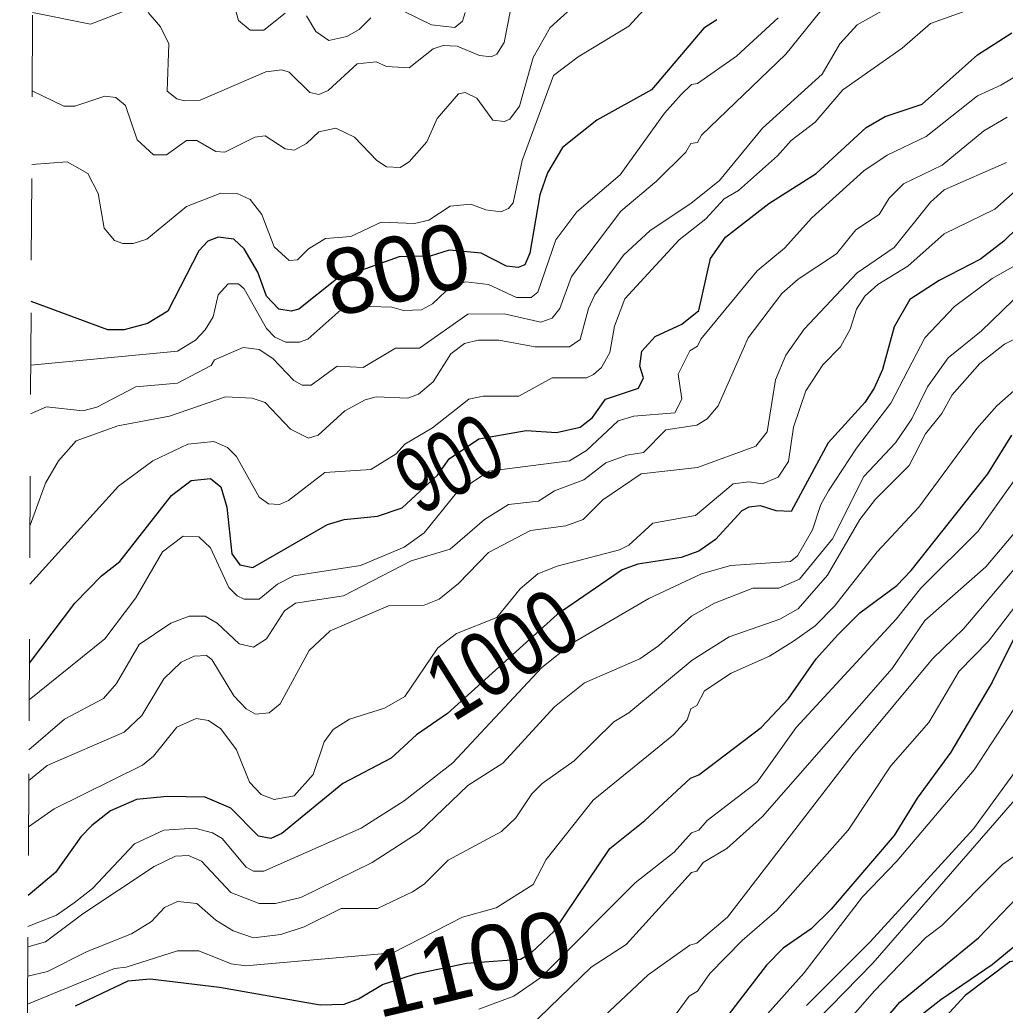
# Model space of a CAD drawing. Extents: x 577 to 602.9, y 7483.8 to 7511.6.
# Drawn here: x 577.007 to 578.214, y 7485.838 to 7487.046 of the extents above; entities that cross this region are included whole.
import ezdxf
from ezdxf.enums import TextEntityAlignment as Align

# ---------------------------------------------------------------- set-up
doc = ezdxf.new("R2010")
doc.units = 0
doc.header["$LTSCALE"] = 0.032
doc.linetypes.add('SHORT_DASHED', pattern=[2.7, 1.5, -1.2])
for name, color, linetype, lineweight in [('1', 7, 'Continuous', 25), ('2', 7, 'Continuous', 13), ('26', 7, 'Continuous', 25), ('62', 7, 'SHORT_DASHED', 13)]:
    doc.layers.add(name, color=color, linetype=linetype, lineweight=lineweight)
doc.layers.add('61', color=7, linetype='Continuous')

msp = doc.modelspace()

# ---------------------------------------------------------------- linework, layer by layer
at = {"layer": '1'}
for points in [[(577.8606, 7487.0456), (577.8447, 7487.0352), (577.7803, 7486.9597), (577.7135, 7486.9223), (577.6714, 7486.8889), (577.6531, 7486.8579), (577.6436, 7486.8309), (577.6316, 7486.7593), (577.6253, 7486.745), (577.6173, 7486.7418), (577.603, 7486.7434), (577.572, 7486.7593), (577.5327, 7486.763), (577.5093, 7486.756), (577.4716, 7486.7552), (577.3946, 7486.7277), (577.3485, 7486.6909), (577.339, 7486.6885), (577.3239, 7486.6909), (577.3088, 7486.7068), (577.2984, 7486.7362), (577.2817, 7486.7649), (577.269, 7486.7768), (577.2499, 7486.7792), (577.2372, 7486.7744), (577.2261, 7486.7625), (577.1879, 7486.6885), (577.1633, 7486.6734)], [(577.0185, 7486.257), (577.0742, 7486.3307), (577.1068, 7486.3641), (577.1291, 7486.3816), (577.1927, 7486.4627), (577.2165, 7486.481), (577.2404, 7486.4834), (577.2531, 7486.473), (577.2603, 7486.4484), (577.2666, 7486.3911), (577.2762, 7486.3776), (577.2921, 7486.3744), (577.3835, 7486.4269), (577.4042, 7486.4333), (577.4448, 7486.4373), (577.475, 7486.4476), (577.5187, 7486.4879), (577.5325, 7486.5075), (577.5691, 7486.5319), (577.6269, 7486.5422), (577.6642, 7486.5398), (577.6929, 7486.5462), (577.708, 7486.5581), (577.7239, 7486.5804), (577.7644, 7486.5939), (577.7708, 7486.6066), (577.766, 7486.6209), (577.7684, 7486.6392), (577.7851, 7486.6575), (577.8177, 7486.6726), (577.8384, 7486.6893), (577.8527, 7486.7529), (577.871, 7486.7792), (577.9243, 7486.8205), (577.9823, 7486.8571), (578.0435, 7486.9136), (578.0666, 7486.9271), (578.1119, 7486.9422), (578.1795, 7487.0026), (578.2216, 7487.0297)], [(578.2463, 7486.8078), (578.2121, 7486.7744), (578.1835, 7486.7521), (578.1326, 7486.7259), (578.0968, 7486.7028), (578.0777, 7486.6694), (578.0634, 7486.617), (578.0531, 7486.5939), (578.0419, 7486.5764), (577.9966, 7486.5271), (577.9513, 7486.4428), (577.933, 7486.4436), (577.9139, 7486.45), (577.8996, 7486.4484), (577.8909, 7486.4436), (577.859, 7486.4086), (577.8384, 7486.3943), (577.8169, 7486.3864), (577.7636, 7486.3784), (577.7445, 7486.3713), (577.6651, 7486.3166), (577.5306, 7486.1955), (577.4925, 7486.1693), (577.4615, 7486.1407), (577.4026, 7486.1096), (577.3279, 7486.0484), (577.3144, 7486.042), (577.2992, 7486.0452), (577.2651, 7486.0794), (577.234, 7486.0929), (577.1871, 7486.0937), (577.1497, 7486.0898), (577.1179, 7486.0762), (577.0949, 7486.058), (577.0814, 7486.0444), (577.0504, 7486.0007), (577.017, 7485.9725)], [(577.1633, 7486.6734), (577.1346, 7486.6655), (577.1148, 7486.6655), (577.0206, 7486.7002)], [(577.075, 7485.8369), (577.1394, 7485.8679), (577.1664, 7485.8703), (577.2515, 7485.86), (577.3748, 7485.8385), (577.4042, 7485.8393), (577.4217, 7485.8456), (577.4511, 7485.8631), (577.4914, 7485.8763), (577.5538, 7485.8895), (577.6198, 7485.8941), (577.6334, 7485.9026), (577.6612, 7485.9284), (577.7294, 7486.0301), (577.7724, 7486.0643), (577.828, 7486.116), (577.8384, 7486.12), (577.9147, 7486.178), (577.9481, 7486.2138), (577.9823, 7486.2623), (578.0085, 7486.2917), (578.0356, 7486.3188), (578.0809, 7486.3522), (578.0984, 7486.3705), (578.1922, 7486.4889), (578.2216, 7486.5366)], [(578.2328, 7486.3045), (578.1978, 7486.2337), (578.1469, 7486.1478), (578.1056, 7486.0914), (578.0777, 7486.046), (578.0006, 7485.9554), (577.9759, 7485.9315), (577.9417, 7485.9077), (577.9211, 7485.887), (577.84, 7485.7812)]]:
    msp.add_lwpolyline(points, dxfattribs=at)
msp.add_lwpolyline([(578.0846, 7485.8417), (578.1811, 7485.9204), (578.2654, 7486.0087), (578.2789, 7486.0166), (578.3051, 7486.019), (578.3258, 7486.0023), (578.329, 7485.9904), (578.3179, 7485.9578), (578.2853, 7485.9156), (578.2582, 7485.8973), (578.2193, 7485.891), (578.1644, 7485.8496), (578.1119, 7485.7924), (578.0841, 7485.7327), (578.0427, 7485.6818), (577.9887, 7485.6341), (577.9736, 7485.6254), (577.9505, 7485.6198), (577.9258, 7485.6254), (577.9219, 7485.6325), (577.9219, 7485.6476), (577.9266, 7485.6596), (577.968, 7485.7113), (578.0054, 7485.7486)], close=True, dxfattribs=at)
at = {"layer": '2'}
for points in [[(578.0276, 7487.106), (577.9449, 7487.0034), (577.8416, 7486.904), (577.8368, 7486.8953), (577.8288, 7486.8937), (577.8225, 7486.8833), (577.7867, 7486.8476)], [(577.2658, 7487.0774), (577.2746, 7487.0448), (577.2889, 7487.0328), (577.3056, 7487.0328), (577.3318, 7487.0535)], [(577.0193, 7486.426), (577.0384, 7486.4778), (577.0543, 7486.5048), (577.0758, 7486.5295), (577.1267, 7486.5478), (577.1903, 7486.5597), (577.2587, 7486.5836), (577.2913, 7486.582), (577.3072, 7486.5764), (577.3382, 7486.5438), (577.3605, 7486.5327), (577.3724, 7486.5366), (577.405, 7486.5661), (577.4297, 7486.5796), (577.4432, 7486.5836), (577.4821, 7486.582), (577.4949, 7486.5867), (577.5131, 7486.6019), (577.5346, 7486.636), (577.5513, 7486.6488), (577.568, 7486.6527), (577.5935, 7486.6527), (577.638, 7486.6448), (577.6801, 7486.6448), (577.6929, 7486.6535), (577.7032, 7486.6917), (577.7111, 7486.7084), (577.7461, 7486.7569), (577.7787, 7486.7871), (577.8288, 7486.8205), (577.8638, 7486.8484), (577.9163, 7486.9128), (577.9895, 7486.9788), (578.0109, 7487.0161), (578.0324, 7487.0392), (578.0658, 7487.0583)], [(577.0215, 7486.8683), (577.0647, 7486.8714), (577.0901, 7486.8571), (577.1028, 7486.8325), (577.11, 7486.7903), (577.1227, 7486.7752), (577.1331, 7486.7712), (577.1458, 7486.7712), (577.1625, 7486.7768), (577.211, 7486.8166), (577.2531, 7486.8332), (577.273, 7486.8325), (577.2889, 7486.8253), (577.3032, 7486.807), (577.3183, 7486.7673), (577.3366, 7486.7506), (577.347, 7486.7513), (577.3605, 7486.7649), (577.3811, 7486.7776), (577.4122, 7486.78), (577.4495, 7486.7975), (577.4901, 7486.7959), (577.5076, 7486.7999), (577.5338, 7486.8173), (577.5593, 7486.8197), (577.5776, 7486.8126), (577.5958, 7486.8102), (577.6054, 7486.8142), (577.611, 7486.8213), (577.6221, 7486.873), (577.6603, 7486.9772), (577.6905, 7487.0002), (577.7525, 7487.0376), (577.7803, 7487.0678)], [(577.0225, 7487.0545), (577.0933, 7487.04), (577.1378, 7487.0575)], [(577.1641, 7487.0543), (577.1792, 7487.0368), (577.1895, 7487.0161), (577.1871, 7486.9581), (577.1991, 7486.9486), (577.2086, 7486.9462), (577.2277, 7486.947), (577.308, 7486.9819), (577.3279, 7486.9843), (577.3366, 7486.9812), (577.3621, 7486.9565), (577.3732, 7486.9541), (577.3843, 7486.9589), (577.4201, 7486.9915), (577.4432, 7486.9939), (577.4559, 7486.9883), (577.4837, 7486.9867), (577.5131, 7487.0098), (577.5251, 7487.0138), (577.5426, 7487.013), (577.5696, 7487.0018), (577.5839, 7487.0002), (577.5911, 7487.0034), (577.5998, 7487.0177), (577.6078, 7487.0575)], [(577.6817, 7487.0591), (577.6563, 7487.036), (577.6356, 7486.9994), (577.6189, 7486.9398), (577.607, 7486.9239)], [(578.162, 7487.0551), (578.1222, 7487.0408), (578.0873, 7487.0106), (578.0149, 7486.9597), (577.9807, 7486.9199), (577.9513, 7486.8977), (577.9346, 7486.8786), (577.8869, 7486.8364), (577.8694, 7486.8261), (577.8471, 7486.8014), (577.8145, 7486.776), (577.7477, 7486.7036), (577.735, 7486.6702), (577.7294, 7486.6376), (577.7191, 7486.6193), (577.7096, 7486.6106), (577.7008, 7486.6066), (577.6587, 7486.6066), (577.6181, 7486.5844), (577.5744, 7486.5844), (577.5569, 7486.5804), (577.5124, 7486.5454), (577.4782, 7486.5255), (577.4678, 7486.5136), (577.4368, 7486.4945), (577.3804, 7486.4906), (577.3358, 7486.4563), (577.3247, 7486.4516), (577.3112, 7486.4524), (577.3, 7486.4603), (577.2722, 7486.5104), (577.2611, 7486.5215), (577.2444, 7486.5287), (577.2126, 7486.5255), (577.1696, 7486.5048), (577.1275, 7486.4738), (577.0189, 7486.3537)], [(577.0203, 7486.6221), (577.1998, 7486.6392), (577.2221, 7486.6527), (577.234, 7486.6655), (577.2436, 7486.6814), (577.2499, 7486.7084), (577.2619, 7486.7219), (577.2746, 7486.7219), (577.2817, 7486.7156), (577.3088, 7486.6671), (577.3191, 7486.6567), (577.3326, 7486.6504), (577.3493, 7486.6504), (577.3597, 7486.6543), (577.3999, 7486.6901), (577.4357, 7486.6941), (577.4623, 7486.6933), (577.4766, 7486.6893), (577.4988, 7486.6901), (577.5124, 7486.6973), (577.5362, 7486.7203), (577.5529, 7486.7243), (577.5807, 7486.7211), (577.6149, 7486.7052), (577.6332, 7486.7052), (577.6412, 7486.7116), (577.6634, 7486.776), (577.6889, 7486.8102), (577.7422, 7486.8555), (577.7962, 7486.9311), (577.8169, 7486.9541), (577.8296, 7486.966), (577.8368, 7486.9676), (577.8845, 7487.001), (577.9354, 7487.0479)], [(577.3581, 7487.0503), (577.3692, 7487.0312), (577.3851, 7487.0201), (577.4074, 7487.0249), (577.4225, 7487.0336), (577.4368, 7487.0479)], [(577.4766, 7487.0559), (577.5108, 7487.0392), (577.5394, 7487.036), (577.5489, 7487.044), (577.5521, 7487.0543)], [(577.0182, 7486.2121), (577.1108, 7486.287), (577.149, 7486.3371), (577.1816, 7486.3935), (577.207, 7486.4126), (577.2261, 7486.4118), (577.2404, 7486.3983), (577.2627, 7486.3498), (577.273, 7486.3394), (577.2817, 7486.3355), (577.3, 7486.3355), (577.3223, 7486.3538), (577.3422, 7486.3641), (577.4241, 7486.3768), (577.4774, 7486.3991), (577.502, 7486.4166), (577.5418, 7486.4657), (577.5814, 7486.4924), (577.6801, 7486.5048), (577.7008, 7486.5176), (577.7398, 7486.5541), (577.7589, 7486.5597), (577.809, 7486.5637), (577.8177, 7486.5804), (577.8129, 7486.6114), (577.8272, 7486.64), (577.8368, 7486.6456), (577.8408, 7486.6543), (577.9099, 7486.7378), (577.9433, 7486.7657), (577.9767, 7486.803), (578.0403, 7486.8603), (578.069, 7486.8794), (578.1167, 7486.9024), (578.1795, 7486.9525), (578.2081, 7486.9652), (578.2694, 7487.0018)], [(577.607, 7486.9239), (577.6006, 7486.9207), (577.5863, 7486.9223), (577.5664, 7486.9493), (577.5521, 7486.9565), (577.5442, 7486.9549), (577.5179, 7486.9247), (577.5052, 7486.8961), (577.4837, 7486.8714), (577.4726, 7486.8643), (577.4559, 7486.8651), (577.444, 7486.873), (577.4169, 7486.9016), (577.3939, 7486.9128), (577.3732, 7486.908), (577.3581, 7486.8937), (577.343, 7486.8857), (577.3318, 7486.8873), (577.3072, 7486.9032), (577.2945, 7486.9016), (577.2579, 7486.8833), (577.2468, 7486.8841), (577.2237, 7486.8977), (577.211, 7486.8977), (577.1863, 7486.8802), (577.1704, 7486.8802), (577.1505, 7486.8985), (577.1362, 7486.9406), (577.1243, 7486.9501), (577.1108, 7486.9517), (577.0742, 7486.9398), (577.0607, 7486.9398), (577.022, 7486.9584)], [(577.0179, 7486.1508), (577.0615, 7486.1884), (577.1092, 7486.2138), (577.1251, 7486.2321), (577.1529, 7486.2798), (577.1919, 7486.306), (577.2142, 7486.3148), (577.234, 7486.3148), (577.2484, 7486.306), (577.2754, 7486.2806), (577.2929, 7486.2766), (577.3088, 7486.287), (577.331, 7486.3212), (577.3446, 7486.3307), (577.4034, 7486.3394), (577.4861, 7486.3824), (577.5338, 7486.3967), (577.576, 7486.4333), (577.6054, 7486.4516), (577.642, 7486.4555), (577.6618, 7486.4683), (577.6976, 7486.4818), (577.7247, 7486.5025), (577.7501, 7486.512), (577.7708, 7486.5152), (577.7978, 7486.543), (577.836, 7486.5486), (577.8487, 7486.5565), (577.8622, 7486.5724), (577.8988, 7486.6559), (577.9402, 7486.71), (577.96, 7486.7275), (578.0069, 7486.7585), (578.0308, 7486.7879), (578.0594, 7486.807), (578.0714, 7486.8269), (578.0889, 7486.8444), (578.1366, 7486.8674), (578.1875, 7486.9096), (578.2161, 7486.9263)], [(578.2153, 7486.8706), (578.1389, 7486.8372), (578.1222, 7486.8221), (578.0777, 7486.7665), (578.0324, 7486.7354), (577.9672, 7486.6663), (577.9449, 7486.6345), (577.9322, 7486.6042), (577.9219, 7486.5406), (577.9083, 7486.5231), (577.8368, 7486.4969), (577.7676, 7486.4889), (577.7207, 7486.4571), (577.6968, 7486.4333), (577.6754, 7486.4253), (577.6324, 7486.4198), (577.5807, 7486.3927), (577.5442, 7486.3546), (577.5203, 7486.3355), (577.502, 7486.3283), (577.4583, 7486.3275), (577.3867, 7486.2965), (577.3613, 7486.2727), (577.3255, 7486.2074), (577.312, 7486.1963), (577.2953, 7486.1947), (577.2841, 7486.2011), (577.269, 7486.217), (577.242, 7486.2615), (577.2356, 7486.2663), (577.2205, 7486.2655), (577.2046, 7486.2583), (577.1831, 7486.2377), (577.1561, 7486.1931), (577.1346, 7486.1725), (577.0403, 7486.1316), (577.0177, 7486.1131)], [(577.7867, 7486.8476), (577.743, 7486.811), (577.6825, 7486.7307), (577.6682, 7486.6917), (577.6587, 7486.6798), (577.6451, 7486.675), (577.5998, 7486.6853), (577.5553, 7486.6846), (577.4964, 7486.6432), (577.467, 7486.6432), (577.4273, 7486.6193), (577.3955, 7486.6209), (577.3637, 7486.5979), (577.3525, 7486.5979), (577.3422, 7486.6034), (577.3167, 7486.6305), (577.3, 7486.6416), (577.2802, 7486.644), (577.2452, 7486.6289), (577.2412, 7486.6217), (577.1998, 7486.6003), (577.149, 7486.5955), (577.1012, 7486.5708), (577.0838, 7486.5661), (577.0396, 7486.571), (577.02, 7486.5624)], [(577.0174, 7486.0566), (577.0488, 7486.0786), (577.1569, 7486.1319), (577.1704, 7486.143), (577.1991, 7486.1788), (577.2229, 7486.1892), (577.238, 7486.1868), (577.2531, 7486.1764), (577.2722, 7486.151), (577.2881, 7486.1112), (577.3024, 7486.0961), (577.3183, 7486.0898), (577.343, 7486.0945), (577.366, 7486.1208), (577.3796, 7486.1605), (577.3907, 7486.1756), (577.4106, 7486.1884), (577.4535, 7486.2019), (577.4782, 7486.2162), (577.5187, 7486.2758), (577.5418, 7486.2933), (577.5911, 7486.3132), (577.6197, 7486.3482), (577.6412, 7486.3665), (577.665, 7486.376), (577.7414, 7486.3959), (577.7525, 7486.4015), (577.7819, 7486.4285), (577.8344, 7486.438), (577.8805, 7486.477), (577.8996, 7486.4794), (577.9163, 7486.477), (577.9354, 7486.485), (577.9481, 7486.504), (577.9545, 7486.5462), (577.9696, 7486.5907), (577.9903, 7486.6225), (578.0117, 7486.6448), (578.0236, 7486.6663), (578.0316, 7486.6909), (578.0419, 7486.7068), (578.0578, 7486.7211), (578.0944, 7486.7434), (578.1389, 7486.7832), (578.201, 7486.8134), (578.2296, 7486.8388)], [(577.9465, 7485.782), (578.0515, 7485.8894), (578.2471, 7486.1144), (578.3171, 7486.2202), (578.3552, 7486.2695), (578.3664, 7486.279), (578.3823, 7486.2854), (578.4077, 7486.2862), (578.4856, 7486.2671), (578.5739, 7486.2655), (578.624, 7486.2822), (578.6534, 7486.2846), (578.6876, 7486.2941), (578.7107, 7486.3092), (578.7385, 7486.3347), (578.7687, 7486.3713), (578.8228, 7486.4492), (578.8761, 7486.5454), (578.9198, 7486.6154), (579.0208, 7486.8142)], [(578.2511, 7486.7585), (578.1978, 7486.7283), (578.1517, 7486.6941), (578.1151, 7486.6559), (578.0737, 7486.5756), (578.0316, 7486.5207), (577.9974, 7486.4683), (577.9879, 7486.4516), (577.9775, 7486.4206), (577.9592, 7486.3887), (577.9505, 7486.3816), (577.8773, 7486.3768), (577.8416, 7486.3665), (577.7771, 7486.3363), (577.6841, 7486.2821), (577.6462, 7486.2518), (577.537, 7486.1351), (577.4774, 7486.0882), (577.4249, 7486.0548), (577.3056, 7486.0023), (577.2929, 7486.0023), (577.2841, 7486.0071), (577.2547, 7486.042), (577.2428, 7486.0492), (577.2213, 7486.0548), (577.1831, 7486.0524), (577.1474, 7486.0357), (577.0957, 7485.9808), (577.0734, 7485.9633), (577.0519, 7485.9482), (577.0168, 7485.9343)], [(577.0167, 7485.9092), (577.0384, 7485.9156), (577.0838, 7485.9498), (577.1712, 7486.0079), (577.1975, 7486.0206), (577.2134, 7486.0214), (577.2293, 7486.0142), (577.2651, 7485.976), (577.3, 7485.9625), (577.3199, 7485.9625), (577.3509, 7485.9697), (577.4384, 7486.0126), (577.4957, 7486.05), (577.5553, 7486.1073), (577.5982, 7486.1343), (577.6618, 7486.2035), (577.6984, 7486.2329), (577.766, 7486.2623), (577.7891, 7486.2782), (577.8296, 7486.3148), (577.8575, 7486.3307), (577.9044, 7486.349), (577.9362, 7486.349), (577.9616, 7486.3601), (578.0022, 7486.4094), (578.0403, 7486.4858), (578.0793, 7486.5271), (578.0992, 7486.5565), (578.1183, 7486.5955), (578.1437, 7486.6313), (578.1843, 7486.6639), (578.2232, 7486.702)], [(578.2368, 7486.6599), (578.2129, 7486.648), (578.1827, 7486.6241), (578.1485, 7486.5859), (578.1358, 7486.5629), (578.1159, 7486.5382), (578.096, 7486.4993), (578.0547, 7486.4579), (578.0356, 7486.4333), (577.9958, 7486.3649), (577.96, 7486.3235), (577.9378, 7486.3108), (577.8757, 7486.2893), (577.8304, 7486.2607), (577.7525, 7486.1963), (577.7342, 7486.1852), (577.6857, 7486.1375), (577.6467, 7486.1096), (577.634, 7486.0969), (577.6141, 7486.0675), (577.5966, 7486.0508), (577.5314, 7486.0158), (577.502, 7485.9864), (577.4877, 7485.9768), (577.4448, 7485.9562), (577.4002, 7485.9562), (577.3549, 7485.9339), (577.3263, 7485.9244), (577.2929, 7485.9204), (577.2682, 7485.9291), (577.2468, 7485.9419), (577.2237, 7485.9625), (577.1998, 7485.9649), (577.1839, 7485.9578), (577.168, 7485.9403), (577.1434, 7485.9252), (577.0893, 7485.9037), (577.0408, 7485.879), (577.0165, 7485.8734)], [(578.2312, 7486.5971), (578.2034, 7486.5724), (578.1787, 7486.5446), (578.1079, 7486.4484), (578.057, 7486.3935), (578.0046, 7486.3267), (577.9807, 7486.3029), (577.9545, 7486.2838), (577.925, 7486.2655), (577.8781, 7486.2448), (577.8455, 7486.2233), (577.836, 7486.2051), (577.8288, 7486.2011), (577.8241, 7486.1876), (577.8074, 7486.1693), (577.7088, 7486.089), (577.6515, 7486.0166), (577.6356, 7485.9856), (577.5903, 7485.957), (577.5489, 7485.9458), (577.4638, 7485.9021), (577.2833, 7485.8862), (577.2658, 7485.8886), (577.2261, 7485.9045), (577.1998, 7485.9045), (577.137, 7485.8846), (577.1227, 7485.883), (577.0163, 7485.839)], [(578.2439, 7486.508), (578.1803, 7486.419), (578.1103, 7486.349), (578.0801, 7486.3108), (577.9576, 7486.178), (577.9099, 7486.1112), (577.8487, 7486.0643), (577.8384, 7486.0524), (577.8296, 7486.0492), (577.8082, 7486.0254), (577.7604, 7485.988), (577.6451, 7485.8719), (577.6117, 7485.8488), (577.5688, 7485.8329)], [(577.6292, 7485.8099), (577.7064, 7485.8846), (577.7493, 7485.9124), (577.8296, 7486.0007), (577.836, 7486.0023), (577.8439, 7486.0126), (577.8726, 7486.0301), (577.9163, 7486.0691), (578.0753, 7486.2504), (578.1151, 7486.3092), (578.1898, 7486.3752), (578.2606, 7486.4587)], [(578.2765, 7486.3927), (578.193, 7486.2838), (578.1572, 7486.2472), (578.1199, 7486.1844), (578.0737, 7486.1311), (578.0213, 7486.0524), (577.9338, 7485.9538), (577.8916, 7485.9172), (577.8519, 7485.8767), (577.8368, 7485.8552), (577.8264, 7485.8488), (577.805, 7485.8194)], [(578.2407, 7486.3911), (578.1628, 7486.2997), (578.1246, 7486.2623), (578.0276, 7486.1454), (577.8734, 7485.9458), (577.836, 7485.914), (577.8272, 7485.9116), (577.7763, 7485.8751), (577.6952, 7485.7987)], [(578.6025, 7486.3339), (578.5159, 7486.3323), (578.492, 7486.3371), (578.422, 7486.3371), (578.3823, 7486.3442), (578.3417, 7486.3442), (578.3091, 7486.3323), (578.2694, 7486.2901), (578.2312, 7486.2114), (578.1755, 7486.1263), (578.0809, 7486.0142), (578.0388, 7485.9705), (577.9672, 7485.8774), (577.8916, 7485.7924)], [(578.2646, 7486.1772), (578.1747, 7486.054), (578.0483, 7485.9156), (577.9704, 7485.8377)], [(577.9211, 7485.7041), (578.0531, 7485.8552), (578.1159, 7485.9204), (578.1358, 7485.9355), (578.2105, 7486.0102), (578.2757, 7486.0564)]]:
    msp.add_lwpolyline(points, dxfattribs=at)
at = {"layer": '26'}
msp.add_lwpolyline([(578.042, 7485.7721), (578.1349, 7485.845), (578.1977, 7485.8879), (578.2863, 7485.9607), (578.3606, 7486.005), (578.4478, 7486.0465), (578.5349, 7486.1093), (579.0862, 7486.4038), (579.1329, 7486.4293), (579.251, 7486.5083), (579.3325, 7486.5635), (579.9047, 7486.8361), (579.9421, 7486.8443), (580.0871, 7486.8638), (580.1734, 7486.8964), (580.2858, 7486.9257), (580.3672, 7486.9518), (580.4747, 7486.9958), (580.6343, 7487.0707), (580.8249, 7487.1684), (580.9456, 7487.2571), (581.0236, 7487.3193), (581.0239, 7487.3193)], dxfattribs=at)
at = {"layer": '62'}
msp.add_lwpolyline([(577.0067, 7483.927), (577.0095, 7484.4918), (577.0124, 7485.0566), (577.0152, 7485.6214), (577.0181, 7486.1863), (577.0209, 7486.7511), (577.0238, 7487.3159), (577.0267, 7487.8807), (577.0295, 7488.4455), (577.0324, 7489.0103), (577.0352, 7489.5752), (577.0381, 7490.14), (577.0409, 7490.7048), (577.0438, 7491.2696), (577.0466, 7491.8344), (577.0495, 7492.3992), (577.0523, 7492.9641)], dxfattribs=at)

# ---------------------------------------------------------------- texts
at = {"layer": '61'}
msp.add_text('800', height=0.08, rotation=13.248, dxfattribs=at).set_placement((577.4778, 7486.7011), align=Align.CENTER)
for s, rotation, width, p in [('900', 27.626, 0.7, (577.5514, 7486.4663)), ('1000', 32.02, 0.8, (577.6184, 7486.2346)), ('1100', 13.324, 1.05, (577.5673, 7485.8505))]:
    msp.add_text(s, height=0.08, rotation=rotation, dxfattribs=dict(at, width=width)).set_placement(p, align=Align.CENTER)

doc.saveas('drawing.dxf')
